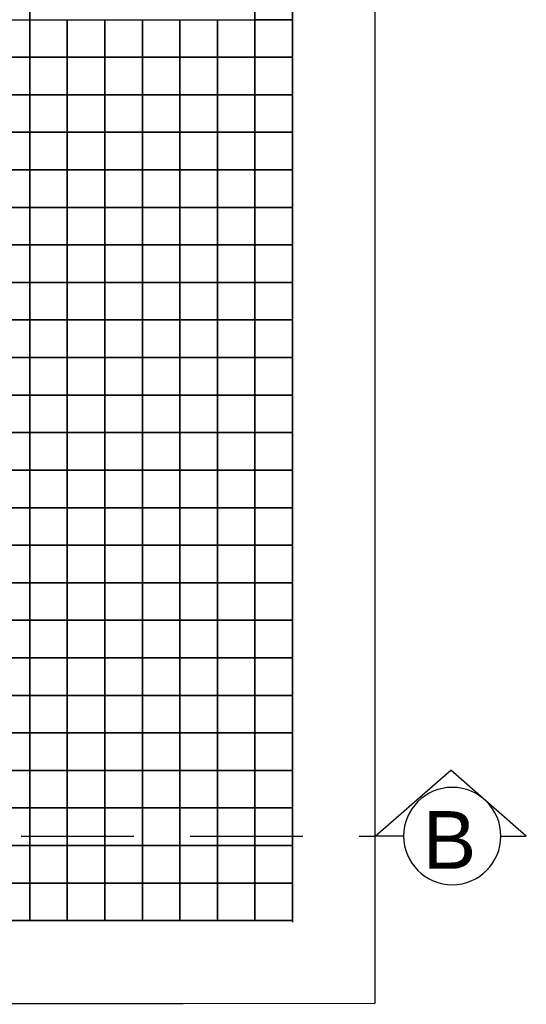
# Model space of a CAD drawing. Header units: millimetres. Extents: x -115474967 to 444143, y -74377 to 241828222.
# Tile 281 of 590: x -186353 to -185678, y 267207 to 268518. Entities that reach past the tile are written whole.
import ezdxf

# ---------------------------------------------------------------- set-up
doc = ezdxf.new("R2010")
doc.units = ezdxf.units.MM
doc.header["$MEASUREMENT"] = 0
doc.linetypes.add('2DASHED', pattern=[0.75, 0.5, -0.25])
for name, color, linetype in [('00-2 Fittings', 8, 'Continuous'), ('00-2 Walls', 4, 'Continuous'), ('00-3 Elev 02', 1, 'Continuous'), ('CEIL-PLAN', 7, 'Continuous'), ('DIMS-50', 9, 'Continuous'), ('TEXT-REFN', 5, 'Continuous')]:
    doc.layers.add(name, color=color, linetype=linetype)
doc.styles.add('TEXT-20', font='arial.ttf', dxfattribs={"height": 40})

# ---------------------------------------------------------------- blocks, each defined once
blk = doc.blocks.new('A$C69671385')
at = {"layer": 'DIMS-50', "color": 3}
for p, q in [((0, 168.7), (262.1, 397.3)), ((524.2, 168.7), (262.1, 397.3)), ((88.2, 168.7), (0, 168.7)), ((425.6, 168.7), (524.2, 168.7))]:
    blk.add_line(p, q, dxfattribs=at)
at = {"layer": 'TEXT-REFN'}
blk.add_circle((256.9, 168.7), 168.7, dxfattribs=at)

msp = doc.modelspace()

# ---------------------------------------------------------------- linework, layer by layer
at = {"layer": '00-2 Fittings', "color": 9, "true_color": 0xc7c8ca}
for points in [[(-185989.4286, 268568.06044), (-185989.4286, 268518.06044), (-186039.4286, 268518.06044), (-186039.4286, 268568.06044)], [(-186339.4286, 268518.06066), (-186339.4286, 268468.06066), (-186389.4286, 268468.06066), (-186389.4286, 268518.06066)], [(-186289.4286, 268518.06066), (-186289.4286, 268468.06066), (-186339.4286, 268468.06066), (-186339.4286, 268518.06066)], [(-186239.4286, 268518.06066), (-186239.4286, 268468.06066), (-186289.4286, 268468.06066), (-186289.4286, 268518.06066)], [(-186189.4286, 268518.06066), (-186189.4286, 268468.06066), (-186239.4286, 268468.06066), (-186239.4286, 268518.06066)], [(-186139.4286, 268518.06066), (-186139.4286, 268468.06066), (-186189.4286, 268468.06066), (-186189.4286, 268518.06066)], [(-186089.4286, 268518.06066), (-186089.4286, 268468.06066), (-186139.4286, 268468.06066), (-186139.4286, 268518.06066)], [(-186039.4286, 268518.06066), (-186039.4286, 268468.06066), (-186089.4286, 268468.06066), (-186089.4286, 268518.06066)], [(-185989.4286, 268518.06044), (-185989.4286, 268468.06044), (-186039.4286, 268468.06044), (-186039.4286, 268518.06044)], [(-186339.4286, 268468.06066), (-186339.4286, 268418.06066), (-186389.4286, 268418.06066), (-186389.4286, 268468.06066)], [(-186289.4286, 268468.06066), (-186289.4286, 268418.06066), (-186339.4286, 268418.06066), (-186339.4286, 268468.06066)], [(-186239.4286, 268468.06066), (-186239.4286, 268418.06066), (-186289.4286, 268418.06066), (-186289.4286, 268468.06066)], [(-186189.4286, 268468.06066), (-186189.4286, 268418.06066), (-186239.4286, 268418.06066), (-186239.4286, 268468.06066)], [(-186139.4286, 268468.06066), (-186139.4286, 268418.06066), (-186189.4286, 268418.06066), (-186189.4286, 268468.06066)], [(-186089.4286, 268468.06066), (-186089.4286, 268418.06066), (-186139.4286, 268418.06066), (-186139.4286, 268468.06066)], [(-186039.4286, 268468.06066), (-186039.4286, 268418.06066), (-186089.4286, 268418.06066), (-186089.4286, 268468.06066)], [(-185989.4286, 268468.06044), (-185989.4286, 268418.06044), (-186039.4286, 268418.06044), (-186039.4286, 268468.06044)], [(-186339.4286, 268418.06066), (-186339.4286, 268368.06066), (-186389.4286, 268368.06066), (-186389.4286, 268418.06066)], [(-186289.4286, 268418.06066), (-186289.4286, 268368.06066), (-186339.4286, 268368.06066), (-186339.4286, 268418.06066)], [(-186239.4286, 268418.06066), (-186239.4286, 268368.06066), (-186289.4286, 268368.06066), (-186289.4286, 268418.06066)], [(-186189.4286, 268418.06066), (-186189.4286, 268368.06066), (-186239.4286, 268368.06066), (-186239.4286, 268418.06066)], [(-186139.4286, 268418.06066), (-186139.4286, 268368.06066), (-186189.4286, 268368.06066), (-186189.4286, 268418.06066)], [(-186089.4286, 268418.06066), (-186089.4286, 268368.06066), (-186139.4286, 268368.06066), (-186139.4286, 268418.06066)], [(-186039.4286, 268418.06066), (-186039.4286, 268368.06066), (-186089.4286, 268368.06066), (-186089.4286, 268418.06066)], [(-185989.4286, 268418.06044), (-185989.4286, 268368.06044), (-186039.4286, 268368.06044), (-186039.4286, 268418.06044)], [(-186339.4286, 268368.06066), (-186339.4286, 268318.06066), (-186389.4286, 268318.06066), (-186389.4286, 268368.06066)], [(-186289.4286, 268368.06066), (-186289.4286, 268318.06066), (-186339.4286, 268318.06066), (-186339.4286, 268368.06066)], [(-186239.4286, 268368.06066), (-186239.4286, 268318.06066), (-186289.4286, 268318.06066), (-186289.4286, 268368.06066)], [(-186189.4286, 268368.06066), (-186189.4286, 268318.06066), (-186239.4286, 268318.06066), (-186239.4286, 268368.06066)], [(-186139.4286, 268368.06066), (-186139.4286, 268318.06066), (-186189.4286, 268318.06066), (-186189.4286, 268368.06066)], [(-186089.4286, 268368.06066), (-186089.4286, 268318.06066), (-186139.4286, 268318.06066), (-186139.4286, 268368.06066)], [(-186039.4286, 268368.06066), (-186039.4286, 268318.06066), (-186089.4286, 268318.06066), (-186089.4286, 268368.06066)], [(-185989.4286, 268368.06044), (-185989.4286, 268318.06044), (-186039.4286, 268318.06044), (-186039.4286, 268368.06044)], [(-186339.4286, 268318.06066), (-186339.4286, 268268.06066), (-186389.4286, 268268.06066), (-186389.4286, 268318.06066)], [(-186289.4286, 268318.06066), (-186289.4286, 268268.06066), (-186339.4286, 268268.06066), (-186339.4286, 268318.06066)], [(-186239.4286, 268318.06066), (-186239.4286, 268268.06066), (-186289.4286, 268268.06066), (-186289.4286, 268318.06066)], [(-186189.4286, 268318.06066), (-186189.4286, 268268.06066), (-186239.4286, 268268.06066), (-186239.4286, 268318.06066)], [(-186139.4286, 268318.06066), (-186139.4286, 268268.06066), (-186189.4286, 268268.06066), (-186189.4286, 268318.06066)], [(-186089.4286, 268318.06066), (-186089.4286, 268268.06066), (-186139.4286, 268268.06066), (-186139.4286, 268318.06066)], [(-186039.4286, 268318.06066), (-186039.4286, 268268.06066), (-186089.4286, 268268.06066), (-186089.4286, 268318.06066)], [(-185989.4286, 268318.06044), (-185989.4286, 268268.06044), (-186039.4286, 268268.06044), (-186039.4286, 268318.06044)], [(-186339.4286, 268268.06066), (-186339.4286, 268218.06066), (-186389.4286, 268218.06066), (-186389.4286, 268268.06066)], [(-186289.4286, 268268.06066), (-186289.4286, 268218.06066), (-186339.4286, 268218.06066), (-186339.4286, 268268.06066)], [(-186239.4286, 268268.06066), (-186239.4286, 268218.06066), (-186289.4286, 268218.06066), (-186289.4286, 268268.06066)], [(-186189.4286, 268268.06066), (-186189.4286, 268218.06066), (-186239.4286, 268218.06066), (-186239.4286, 268268.06066)], [(-186139.4286, 268268.06066), (-186139.4286, 268218.06066), (-186189.4286, 268218.06066), (-186189.4286, 268268.06066)], [(-186089.4286, 268268.06066), (-186089.4286, 268218.06066), (-186139.4286, 268218.06066), (-186139.4286, 268268.06066)], [(-186039.4286, 268268.06066), (-186039.4286, 268218.06066), (-186089.4286, 268218.06066), (-186089.4286, 268268.06066)], [(-185989.4286, 268268.06044), (-185989.4286, 268218.06044), (-186039.4286, 268218.06044), (-186039.4286, 268268.06044)], [(-186339.4286, 268218.06066), (-186339.4286, 268168.06066), (-186389.4286, 268168.06066), (-186389.4286, 268218.06066)], [(-186289.4286, 268218.06066), (-186289.4286, 268168.06066), (-186339.4286, 268168.06066), (-186339.4286, 268218.06066)], [(-186239.4286, 268218.06066), (-186239.4286, 268168.06066), (-186289.4286, 268168.06066), (-186289.4286, 268218.06066)], [(-186189.4286, 268218.06066), (-186189.4286, 268168.06066), (-186239.4286, 268168.06066), (-186239.4286, 268218.06066)], [(-186139.4286, 268218.06066), (-186139.4286, 268168.06066), (-186189.4286, 268168.06066), (-186189.4286, 268218.06066)], [(-186089.4286, 268218.06066), (-186089.4286, 268168.06066), (-186139.4286, 268168.06066), (-186139.4286, 268218.06066)], [(-186039.4286, 268218.06066), (-186039.4286, 268168.06066), (-186089.4286, 268168.06066), (-186089.4286, 268218.06066)], [(-185989.4286, 268218.06044), (-185989.4286, 268168.06044), (-186039.4286, 268168.06044), (-186039.4286, 268218.06044)], [(-186339.4286, 268168.06066), (-186339.4286, 268118.06066), (-186389.4286, 268118.06066), (-186389.4286, 268168.06066)], [(-186289.4286, 268168.06066), (-186289.4286, 268118.06066), (-186339.4286, 268118.06066), (-186339.4286, 268168.06066)], [(-186239.4286, 268168.06066), (-186239.4286, 268118.06066), (-186289.4286, 268118.06066), (-186289.4286, 268168.06066)], [(-186189.4286, 268168.06066), (-186189.4286, 268118.06066), (-186239.4286, 268118.06066), (-186239.4286, 268168.06066)], [(-186139.4286, 268168.06066), (-186139.4286, 268118.06066), (-186189.4286, 268118.06066), (-186189.4286, 268168.06066)], [(-186089.4286, 268168.06066), (-186089.4286, 268118.06066), (-186139.4286, 268118.06066), (-186139.4286, 268168.06066)], [(-186039.4286, 268168.06066), (-186039.4286, 268118.06066), (-186089.4286, 268118.06066), (-186089.4286, 268168.06066)], [(-185989.4286, 268168.06044), (-185989.4286, 268118.06044), (-186039.4286, 268118.06044), (-186039.4286, 268168.06044)], [(-186339.4286, 268118.06066), (-186339.4286, 268068.06066), (-186389.4286, 268068.06066), (-186389.4286, 268118.06066)], [(-186289.4286, 268118.06066), (-186289.4286, 268068.06066), (-186339.4286, 268068.06066), (-186339.4286, 268118.06066)], [(-186239.4286, 268118.06066), (-186239.4286, 268068.06066), (-186289.4286, 268068.06066), (-186289.4286, 268118.06066)], [(-186189.4286, 268118.06066), (-186189.4286, 268068.06066), (-186239.4286, 268068.06066), (-186239.4286, 268118.06066)], [(-186139.4286, 268118.06066), (-186139.4286, 268068.06066), (-186189.4286, 268068.06066), (-186189.4286, 268118.06066)], [(-186089.4286, 268118.06066), (-186089.4286, 268068.06066), (-186139.4286, 268068.06066), (-186139.4286, 268118.06066)], [(-186039.4286, 268118.06066), (-186039.4286, 268068.06066), (-186089.4286, 268068.06066), (-186089.4286, 268118.06066)], [(-185989.4286, 268118.06044), (-185989.4286, 268068.06044), (-186039.4286, 268068.06044), (-186039.4286, 268118.06044)], [(-186339.4286, 268068.06066), (-186339.4286, 268018.06066), (-186389.4286, 268018.06066), (-186389.4286, 268068.06066)], [(-186289.4286, 268068.06066), (-186289.4286, 268018.06066), (-186339.4286, 268018.06066), (-186339.4286, 268068.06066)], [(-186239.4286, 268068.06066), (-186239.4286, 268018.06066), (-186289.4286, 268018.06066), (-186289.4286, 268068.06066)], [(-186189.4286, 268068.06066), (-186189.4286, 268018.06066), (-186239.4286, 268018.06066), (-186239.4286, 268068.06066)], [(-186139.4286, 268068.06066), (-186139.4286, 268018.06066), (-186189.4286, 268018.06066), (-186189.4286, 268068.06066)], [(-186089.4286, 268068.06066), (-186089.4286, 268018.06066), (-186139.4286, 268018.06066), (-186139.4286, 268068.06066)], [(-186039.4286, 268068.06066), (-186039.4286, 268018.06066), (-186089.4286, 268018.06066), (-186089.4286, 268068.06066)], [(-185989.4286, 268068.06044), (-185989.4286, 268018.06044), (-186039.4286, 268018.06044), (-186039.4286, 268068.06044)], [(-186339.4286, 268018.06066), (-186339.4286, 267968.06066), (-186389.4286, 267968.06066), (-186389.4286, 268018.06066)], [(-186289.4286, 268018.06066), (-186289.4286, 267968.06066), (-186339.4286, 267968.06066), (-186339.4286, 268018.06066)], [(-186239.4286, 268018.06066), (-186239.4286, 267968.06066), (-186289.4286, 267968.06066), (-186289.4286, 268018.06066)], [(-186189.4286, 268018.06066), (-186189.4286, 267968.06066), (-186239.4286, 267968.06066), (-186239.4286, 268018.06066)], [(-186139.4286, 268018.06066), (-186139.4286, 267968.06066), (-186189.4286, 267968.06066), (-186189.4286, 268018.06066)], [(-186089.4286, 268018.06066), (-186089.4286, 267968.06066), (-186139.4286, 267968.06066), (-186139.4286, 268018.06066)], [(-186039.4286, 268018.06066), (-186039.4286, 267968.06066), (-186089.4286, 267968.06066), (-186089.4286, 268018.06066)], [(-185989.4286, 268018.06044), (-185989.4286, 267968.06044), (-186039.4286, 267968.06044), (-186039.4286, 268018.06044)], [(-186339.4286, 267968.06066), (-186339.4286, 267918.06066), (-186389.4286, 267918.06066), (-186389.4286, 267968.06066)], [(-186289.4286, 267968.06066), (-186289.4286, 267918.06066), (-186339.4286, 267918.06066), (-186339.4286, 267968.06066)], [(-186239.4286, 267968.06066), (-186239.4286, 267918.06066), (-186289.4286, 267918.06066), (-186289.4286, 267968.06066)], [(-186189.4286, 267968.06066), (-186189.4286, 267918.06066), (-186239.4286, 267918.06066), (-186239.4286, 267968.06066)], [(-186139.4286, 267968.06066), (-186139.4286, 267918.06066), (-186189.4286, 267918.06066), (-186189.4286, 267968.06066)], [(-186089.4286, 267968.06066), (-186089.4286, 267918.06066), (-186139.4286, 267918.06066), (-186139.4286, 267968.06066)], [(-186039.4286, 267968.06066), (-186039.4286, 267918.06066), (-186089.4286, 267918.06066), (-186089.4286, 267968.06066)], [(-185989.4286, 267968.06044), (-185989.4286, 267918.06044), (-186039.4286, 267918.06044), (-186039.4286, 267968.06044)], [(-186339.4286, 267918.06066), (-186339.4286, 267868.06066), (-186389.4286, 267868.06066), (-186389.4286, 267918.06066)], [(-186289.4286, 267918.06066), (-186289.4286, 267868.06066), (-186339.4286, 267868.06066), (-186339.4286, 267918.06066)], [(-186239.4286, 267918.06066), (-186239.4286, 267868.06066), (-186289.4286, 267868.06066), (-186289.4286, 267918.06066)], [(-186189.4286, 267918.06066), (-186189.4286, 267868.06066), (-186239.4286, 267868.06066), (-186239.4286, 267918.06066)], [(-186139.4286, 267918.06066), (-186139.4286, 267868.06066), (-186189.4286, 267868.06066), (-186189.4286, 267918.06066)], [(-186089.4286, 267918.06066), (-186089.4286, 267868.06066), (-186139.4286, 267868.06066), (-186139.4286, 267918.06066)], [(-186039.4286, 267918.06066), (-186039.4286, 267868.06066), (-186089.4286, 267868.06066), (-186089.4286, 267918.06066)], [(-185989.4286, 267918.06044), (-185989.4286, 267868.06044), (-186039.4286, 267868.06044), (-186039.4286, 267918.06044)], [(-186339.4286, 267868.06066), (-186339.4286, 267818.06066), (-186389.4286, 267818.06066), (-186389.4286, 267868.06066)], [(-186289.4286, 267868.06066), (-186289.4286, 267818.06066), (-186339.4286, 267818.06066), (-186339.4286, 267868.06066)], [(-186239.4286, 267868.06066), (-186239.4286, 267818.06066), (-186289.4286, 267818.06066), (-186289.4286, 267868.06066)], [(-186189.4286, 267868.06066), (-186189.4286, 267818.06066), (-186239.4286, 267818.06066), (-186239.4286, 267868.06066)], [(-186139.4286, 267868.06066), (-186139.4286, 267818.06066), (-186189.4286, 267818.06066), (-186189.4286, 267868.06066)], [(-186089.4286, 267868.06066), (-186089.4286, 267818.06066), (-186139.4286, 267818.06066), (-186139.4286, 267868.06066)], [(-186039.4286, 267868.06066), (-186039.4286, 267818.06066), (-186089.4286, 267818.06066), (-186089.4286, 267868.06066)], [(-185989.4286, 267868.06044), (-185989.4286, 267818.06044), (-186039.4286, 267818.06044), (-186039.4286, 267868.06044)], [(-186339.4286, 267818.06066), (-186339.4286, 267768.06066), (-186389.4286, 267768.06066), (-186389.4286, 267818.06066)], [(-186289.4286, 267818.06066), (-186289.4286, 267768.06066), (-186339.4286, 267768.06066), (-186339.4286, 267818.06066)], [(-186239.4286, 267818.06066), (-186239.4286, 267768.06066), (-186289.4286, 267768.06066), (-186289.4286, 267818.06066)], [(-186189.4286, 267818.06066), (-186189.4286, 267768.06066), (-186239.4286, 267768.06066), (-186239.4286, 267818.06066)], [(-186139.4286, 267818.06066), (-186139.4286, 267768.06066), (-186189.4286, 267768.06066), (-186189.4286, 267818.06066)], [(-186089.4286, 267818.06066), (-186089.4286, 267768.06066), (-186139.4286, 267768.06066), (-186139.4286, 267818.06066)], [(-186039.4286, 267818.06066), (-186039.4286, 267768.06066), (-186089.4286, 267768.06066), (-186089.4286, 267818.06066)], [(-185989.4286, 267818.06044), (-185989.4286, 267768.06044), (-186039.4286, 267768.06044), (-186039.4286, 267818.06044)], [(-186339.4286, 267768.06066), (-186339.4286, 267718.06066), (-186389.4286, 267718.06066), (-186389.4286, 267768.06066)], [(-186289.4286, 267768.06066), (-186289.4286, 267718.06066), (-186339.4286, 267718.06066), (-186339.4286, 267768.06066)], [(-186239.4286, 267768.06066), (-186239.4286, 267718.06066), (-186289.4286, 267718.06066), (-186289.4286, 267768.06066)], [(-186189.4286, 267768.06066), (-186189.4286, 267718.06066), (-186239.4286, 267718.06066), (-186239.4286, 267768.06066)], [(-186139.4286, 267768.06066), (-186139.4286, 267718.06066), (-186189.4286, 267718.06066), (-186189.4286, 267768.06066)], [(-186089.4286, 267768.06066), (-186089.4286, 267718.06066), (-186139.4286, 267718.06066), (-186139.4286, 267768.06066)], [(-186039.4286, 267768.06066), (-186039.4286, 267718.06066), (-186089.4286, 267718.06066), (-186089.4286, 267768.06066)], [(-185989.4286, 267768.06044), (-185989.4286, 267718.06044), (-186039.4286, 267718.06044), (-186039.4286, 267768.06044)], [(-186339.4286, 267718.06066), (-186339.4286, 267668.06066), (-186389.4286, 267668.06066), (-186389.4286, 267718.06066)], [(-186289.4286, 267718.06066), (-186289.4286, 267668.06066), (-186339.4286, 267668.06066), (-186339.4286, 267718.06066)], [(-186239.4286, 267718.06066), (-186239.4286, 267668.06066), (-186289.4286, 267668.06066), (-186289.4286, 267718.06066)], [(-186189.4286, 267718.06066), (-186189.4286, 267668.06066), (-186239.4286, 267668.06066), (-186239.4286, 267718.06066)], [(-186139.4286, 267718.06066), (-186139.4286, 267668.06066), (-186189.4286, 267668.06066), (-186189.4286, 267718.06066)], [(-186089.4286, 267718.06066), (-186089.4286, 267668.06066), (-186139.4286, 267668.06066), (-186139.4286, 267718.06066)], [(-186039.4286, 267718.06066), (-186039.4286, 267668.06066), (-186089.4286, 267668.06066), (-186089.4286, 267718.06066)], [(-185989.4286, 267718.06044), (-185989.4286, 267668.06044), (-186039.4286, 267668.06044), (-186039.4286, 267718.06044)], [(-186339.4286, 267668.06066), (-186339.4286, 267618.06066), (-186389.4286, 267618.06066), (-186389.4286, 267668.06066)], [(-186289.4286, 267668.06066), (-186289.4286, 267618.06066), (-186339.4286, 267618.06066), (-186339.4286, 267668.06066)], [(-186239.4286, 267668.06066), (-186239.4286, 267618.06066), (-186289.4286, 267618.06066), (-186289.4286, 267668.06066)], [(-186189.4286, 267668.06066), (-186189.4286, 267618.06066), (-186239.4286, 267618.06066), (-186239.4286, 267668.06066)], [(-186139.4286, 267668.06066), (-186139.4286, 267618.06066), (-186189.4286, 267618.06066), (-186189.4286, 267668.06066)], [(-186089.4286, 267668.06066), (-186089.4286, 267618.06066), (-186139.4286, 267618.06066), (-186139.4286, 267668.06066)], [(-186039.4286, 267668.06066), (-186039.4286, 267618.06066), (-186089.4286, 267618.06066), (-186089.4286, 267668.06066)], [(-185989.4286, 267668.06044), (-185989.4286, 267618.06044), (-186039.4286, 267618.06044), (-186039.4286, 267668.06044)], [(-186339.4286, 267618.06066), (-186339.4286, 267568.06066), (-186389.4286, 267568.06066), (-186389.4286, 267618.06066)], [(-186289.4286, 267618.06066), (-186289.4286, 267568.06066), (-186339.4286, 267568.06066), (-186339.4286, 267618.06066)], [(-186239.4286, 267618.06066), (-186239.4286, 267568.06066), (-186289.4286, 267568.06066), (-186289.4286, 267618.06066)], [(-186189.4286, 267618.06066), (-186189.4286, 267568.06066), (-186239.4286, 267568.06066), (-186239.4286, 267618.06066)], [(-186139.4286, 267618.06066), (-186139.4286, 267568.06066), (-186189.4286, 267568.06066), (-186189.4286, 267618.06066)], [(-186089.4286, 267618.06066), (-186089.4286, 267568.06066), (-186139.4286, 267568.06066), (-186139.4286, 267618.06066)], [(-186039.4286, 267618.06066), (-186039.4286, 267568.06066), (-186089.4286, 267568.06066), (-186089.4286, 267618.06066)], [(-185989.4286, 267618.06044), (-185989.4286, 267568.06044), (-186039.4286, 267568.06044), (-186039.4286, 267618.06044)], [(-186339.4286, 267568.06066), (-186339.4286, 267518.06066), (-186389.4286, 267518.06066), (-186389.4286, 267568.06066)], [(-186289.4286, 267568.06066), (-186289.4286, 267518.06066), (-186339.4286, 267518.06066), (-186339.4286, 267568.06066)], [(-186239.4286, 267568.06066), (-186239.4286, 267518.06066), (-186289.4286, 267518.06066), (-186289.4286, 267568.06066)], [(-186189.4286, 267568.06066), (-186189.4286, 267518.06066), (-186239.4286, 267518.06066), (-186239.4286, 267568.06066)], [(-186139.4286, 267568.06066), (-186139.4286, 267518.06066), (-186189.4286, 267518.06066), (-186189.4286, 267568.06066)], [(-186089.4286, 267568.06066), (-186089.4286, 267518.06066), (-186139.4286, 267518.06066), (-186139.4286, 267568.06066)], [(-186039.4286, 267568.06066), (-186039.4286, 267518.06066), (-186089.4286, 267518.06066), (-186089.4286, 267568.06066)], [(-185989.4286, 267568.06044), (-185989.4286, 267518.06044), (-186039.4286, 267518.06044), (-186039.4286, 267568.06044)], [(-186339.4286, 267518.06066), (-186339.4286, 267468.06066), (-186389.4286, 267468.06066), (-186389.4286, 267518.06066)], [(-186289.4286, 267518.06066), (-186289.4286, 267468.06066), (-186339.4286, 267468.06066), (-186339.4286, 267518.06066)], [(-186239.4286, 267518.06066), (-186239.4286, 267468.06066), (-186289.4286, 267468.06066), (-186289.4286, 267518.06066)], [(-186189.4286, 267518.06066), (-186189.4286, 267468.06066), (-186239.4286, 267468.06066), (-186239.4286, 267518.06066)], [(-186139.4286, 267518.06066), (-186139.4286, 267468.06066), (-186189.4286, 267468.06066), (-186189.4286, 267518.06066)], [(-186089.4286, 267518.06066), (-186089.4286, 267468.06066), (-186139.4286, 267468.06066), (-186139.4286, 267518.06066)], [(-186039.4286, 267518.06066), (-186039.4286, 267468.06066), (-186089.4286, 267468.06066), (-186089.4286, 267518.06066)], [(-185989.4286, 267518.06044), (-185989.4286, 267468.06044), (-186039.4286, 267468.06044), (-186039.4286, 267518.06044)], [(-186339.4286, 267468.06066), (-186339.4286, 267418.06066), (-186389.4286, 267418.06066), (-186389.4286, 267468.06066)], [(-186289.4286, 267468.06066), (-186289.4286, 267418.06066), (-186339.4286, 267418.06066), (-186339.4286, 267468.06066)], [(-186239.4286, 267468.06066), (-186239.4286, 267418.06066), (-186289.4286, 267418.06066), (-186289.4286, 267468.06066)], [(-186189.4286, 267468.06066), (-186189.4286, 267418.06066), (-186239.4286, 267418.06066), (-186239.4286, 267468.06066)], [(-186139.4286, 267468.06066), (-186139.4286, 267418.06066), (-186189.4286, 267418.06066), (-186189.4286, 267468.06066)], [(-186089.4286, 267468.06066), (-186089.4286, 267418.06066), (-186139.4286, 267418.06066), (-186139.4286, 267468.06066)], [(-186039.4286, 267468.06066), (-186039.4286, 267418.06066), (-186089.4286, 267418.06066), (-186089.4286, 267468.06066)], [(-185989.4286, 267468.06044), (-185989.4286, 267418.06044), (-186039.4286, 267418.06044), (-186039.4286, 267468.06044)], [(-186339.4286, 267418.06066), (-186339.4286, 267368.06066), (-186389.4286, 267368.06066), (-186389.4286, 267418.06066)], [(-186289.4286, 267418.06066), (-186289.4286, 267368.06066), (-186339.4286, 267368.06066), (-186339.4286, 267418.06066)], [(-186239.4286, 267418.06066), (-186239.4286, 267368.06066), (-186289.4286, 267368.06066), (-186289.4286, 267418.06066)], [(-186189.4286, 267418.06066), (-186189.4286, 267368.06066), (-186239.4286, 267368.06066), (-186239.4286, 267418.06066)], [(-186139.4286, 267418.06066), (-186139.4286, 267368.06066), (-186189.4286, 267368.06066), (-186189.4286, 267418.06066)], [(-186089.4286, 267418.06066), (-186089.4286, 267368.06066), (-186139.4286, 267368.06066), (-186139.4286, 267418.06066)], [(-186039.4286, 267418.06066), (-186039.4286, 267368.06066), (-186089.4286, 267368.06066), (-186089.4286, 267418.06066)], [(-185989.4286, 267418.06044), (-185989.4286, 267368.06044), (-186039.4286, 267368.06044), (-186039.4286, 267418.06044)], [(-186339.4286, 267368.06066), (-186339.4286, 267318.06066), (-186389.4286, 267318.06066), (-186389.4286, 267368.06066)], [(-186289.4286, 267368.06066), (-186289.4286, 267318.06066), (-186339.4286, 267318.06066), (-186339.4286, 267368.06066)], [(-186239.4286, 267368.06066), (-186239.4286, 267318.06066), (-186289.4286, 267318.06066), (-186289.4286, 267368.06066)], [(-186189.4286, 267368.06066), (-186189.4286, 267318.06066), (-186239.4286, 267318.06066), (-186239.4286, 267368.06066)], [(-186139.4286, 267368.06066), (-186139.4286, 267318.06066), (-186189.4286, 267318.06066), (-186189.4286, 267368.06066)], [(-186089.4286, 267368.06066), (-186089.4286, 267318.06066), (-186139.4286, 267318.06066), (-186139.4286, 267368.06066)], [(-186039.4286, 267368.06066), (-186039.4286, 267318.06066), (-186089.4286, 267318.06066), (-186089.4286, 267368.06066)], [(-185989.4286, 267368.06044), (-185989.4286, 267318.06044), (-186039.4286, 267318.06044), (-186039.4286, 267368.06044)]]:
    msp.add_lwpolyline(points, close=True, dxfattribs=at)
at = {"layer": '00-2 Walls'}
for p, q in [((-185879.42865, 267208.06016), (-185879.35949, 269628.06066)), ((-185989.42865, 269518.06066), (-185989.42865, 267318.06016)), ((-185989.42865, 267318.06016), (-187309.04139, 267316.98535)), ((-187309.11388, 267206.98537), (-185879.42865, 267208.06016))]:
    msp.add_line(p, q, dxfattribs=at)
for points in [[(-185879.42865, 267208.06016), (-185879.35949, 269628.06066)], [(-185989.42865, 269516.11638), (-185989.42865, 267316.11681)], [(-185989.42865, 267318.06016), (-187309.04139, 267316.98535)], [(-186647.12264, 267206.54921), (-185879.42865, 267208.06016)]]:
    msp.add_lwpolyline(points, dxfattribs=at)
at = {"layer": '00-3 Elev 02'}
for points in [[(-186339.4286, 268268.06066), (-186339.4286, 268568.06066), (-186639.4286, 268568.06066), (-186639.4286, 268268.06066)], [(-186039.4286, 268268.06066), (-186039.4286, 268568.06066), (-186339.4286, 268568.06066), (-186339.4286, 268268.06066)], [(-185989.4286, 268268.06044), (-185989.4286, 268568.06044), (-186039.4286, 268568.06044), (-186039.4286, 268268.06044)], [(-186339.4286, 267968.06066), (-186339.4286, 268268.06066), (-186639.4286, 268268.06066), (-186639.4286, 267968.06066)], [(-186039.4286, 267968.06066), (-186039.4286, 268268.06066), (-186339.4286, 268268.06066), (-186339.4286, 267968.06066)], [(-185989.4286, 267968.06044), (-185989.4286, 268268.06044), (-186039.4286, 268268.06044), (-186039.4286, 267968.06044)], [(-186339.4286, 267668.06066), (-186339.4286, 267968.06066), (-186639.4286, 267968.06066), (-186639.4286, 267668.06066)], [(-186039.4286, 267668.06066), (-186039.4286, 267968.06066), (-186339.4286, 267968.06066), (-186339.4286, 267668.06066)], [(-185989.4286, 267668.06044), (-185989.4286, 267968.06044), (-186039.4286, 267968.06044), (-186039.4286, 267668.06044)], [(-186339.4286, 267368.06066), (-186339.4286, 267668.06066), (-186639.4286, 267668.06066), (-186639.4286, 267368.06066)], [(-186039.4286, 267368.06066), (-186039.4286, 267668.06066), (-186339.4286, 267668.06066), (-186339.4286, 267368.06066)], [(-185989.4286, 267368.06044), (-185989.4286, 267668.06044), (-186039.4286, 267668.06044), (-186039.4286, 267368.06044)], [(-186339.4286, 267318.06044), (-186339.4286, 267368.06066), (-186639.4286, 267368.06066), (-186639.4286, 267318.06044)], [(-186039.4286, 267318.06044), (-186039.4286, 267368.06066), (-186339.4286, 267368.06066), (-186339.4286, 267318.06044)], [(-185989.4286, 267318.06023), (-185989.4286, 267368.06044), (-186039.4286, 267368.06044), (-186039.4286, 267318.06023)]]:
    msp.add_lwpolyline(points, close=True, dxfattribs=at)
at = {"layer": 'CEIL-PLAN', "color": 6, "linetype": '2DASHED', "ltscale": 300}
msp.add_lwpolyline([(-189050.69424, 267430.68934), (-185879.42229, 267430.68934)], dxfattribs=at)

# ---------------------------------------------------------------- block references
at = {"layer": 'DIMS-50', "color": 3, "xscale": -0.3839999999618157, "yscale": 0.3839999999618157, "zscale": 0.3839999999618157, "rotation": 359.9999999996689}
msp.add_blockref('A$C69671385', (-185678.11782, 267365.90798), dxfattribs=at)

# ---------------------------------------------------------------- texts
at = {"layer": 'TEXT-REFN', "color": 2, "linetype": 'Continuous', "style": 'TEXT-20'}
msp.add_text('B', height=76.8, dxfattribs=at).set_placement((-185816.26192, 267387.09111))

doc.saveas('drawing.dxf')
